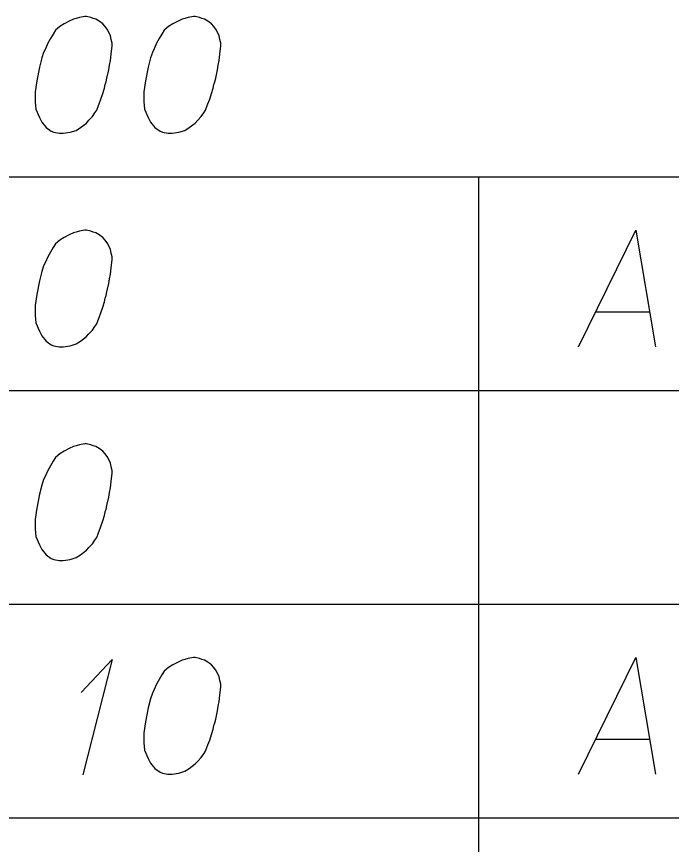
# Model space of a CAD drawing. Extents: x 2074207 to 2076812, y 516372 to 523312.
# Drawn here: x 2076426.02 to 2076453.01, y 520628.43 to 520662.53 of the extents above; entities that cross this region are included whole.
import ezdxf

# ---------------------------------------------------------------- set-up
doc = ezdxf.new("R2010")
doc.units = 0
doc.layers.add('Prop DirtTable_ Soil Test Results - Outline (Minor)', color=7, linetype='Continuous')
doc.layers.add('Prop DirtTable_ Soil Test Results - Tx (Sample Data)', color=7, linetype='Continuous')

msp = doc.modelspace()

# ---------------------------------------------------------------- linework, layer by layer
at = {"layer": 'Prop DirtTable_ Soil Test Results - Outline (Minor)'}
for p, q in [((2076260.609, 520655.933), (2076811.903, 520655.933)), ((2076445.063, 520655.933), (2076445.063, 520647.133)), ((2076260.609, 520647.133), (2076811.903, 520647.133)), ((2076260.609, 520647.133), (2076811.903, 520647.133)), ((2076445.063, 520647.133), (2076445.063, 520638.333)), ((2076260.609, 520638.333), (2076811.903, 520638.333)), ((2076260.609, 520638.333), (2076811.903, 520638.333)), ((2076445.063, 520638.333), (2076445.063, 520629.533)), ((2076260.609, 520629.533), (2076811.903, 520629.533)), ((2076260.609, 520629.533), (2076811.903, 520629.533)), ((2076445.063, 520629.533), (2076445.063, 520620.733))]:
    msp.add_line(p, q, dxfattribs=at)
at = {"layer": 'Prop DirtTable_ Soil Test Results - Tx (Sample Data)'}
for points in [[(2076428.898, 520662.532), (2076428.828, 520662.532), (2076428.616, 520662.494), (2076428.475, 520662.456), (2076428.369, 520662.418), (2076428.193, 520662.343), (2076427.981, 520662.229), (2076427.805, 520662.116), (2076427.628, 520661.965), (2076427.523, 520661.813), (2076427.417, 520661.625), (2076427.311, 520661.436), (2076427.205, 520661.209), (2076427.135, 520661.058), (2076427.064, 520660.831), (2076426.958, 520660.453), (2076426.852, 520659.886), (2076426.782, 520659.432), (2076426.782, 520659.017), (2076426.817, 520658.714), (2076426.958, 520658.374), (2076427.064, 520658.185), (2076427.24, 520657.958), (2076427.452, 520657.807), (2076427.558, 520657.769), (2076427.769, 520657.732), (2076427.946, 520657.732), (2076428.228, 520657.769), (2076428.475, 520657.845), (2076428.651, 520657.958), (2076428.898, 520658.147), (2076429.004, 520658.261), (2076429.145, 520658.412), (2076429.251, 520658.563), (2076429.322, 520658.676), (2076429.392, 520658.865), (2076429.427, 520658.941), (2076429.498, 520659.13), (2076429.569, 520659.357), (2076429.639, 520659.584), (2076429.674, 520659.735), (2076429.71, 520659.848), (2076429.745, 520659.999), (2076429.815, 520660.339), (2076429.851, 520660.528), (2076429.886, 520660.717), (2076429.921, 520660.982), (2076429.957, 520661.322), (2076429.957, 520661.436), (2076429.921, 520661.587), (2076429.886, 520661.738), (2076429.78, 520661.965), (2076429.674, 520662.116), (2076429.569, 520662.229), (2076429.427, 520662.343), (2076429.286, 520662.418), (2076429.18, 520662.456), (2076429.075, 520662.494), (2076428.898, 520662.532)], [(2076433.378, 520662.532), (2076433.308, 520662.532), (2076433.096, 520662.494), (2076432.955, 520662.456), (2076432.849, 520662.418), (2076432.673, 520662.343), (2076432.461, 520662.229), (2076432.285, 520662.116), (2076432.108, 520661.965), (2076432.003, 520661.813), (2076431.897, 520661.625), (2076431.791, 520661.436), (2076431.685, 520661.209), (2076431.615, 520661.058), (2076431.544, 520660.831), (2076431.438, 520660.453), (2076431.332, 520659.886), (2076431.262, 520659.432), (2076431.262, 520659.017), (2076431.297, 520658.714), (2076431.438, 520658.374), (2076431.544, 520658.185), (2076431.72, 520657.958), (2076431.932, 520657.807), (2076432.038, 520657.769), (2076432.249, 520657.732), (2076432.426, 520657.732), (2076432.708, 520657.769), (2076432.955, 520657.845), (2076433.131, 520657.958), (2076433.378, 520658.147), (2076433.484, 520658.261), (2076433.625, 520658.412), (2076433.731, 520658.563), (2076433.802, 520658.676), (2076433.872, 520658.865), (2076433.907, 520658.941), (2076433.978, 520659.13), (2076434.049, 520659.357), (2076434.119, 520659.584), (2076434.154, 520659.735), (2076434.19, 520659.848), (2076434.225, 520659.999), (2076434.295, 520660.339), (2076434.331, 520660.528), (2076434.366, 520660.717), (2076434.401, 520660.982), (2076434.437, 520661.322), (2076434.437, 520661.436), (2076434.401, 520661.587), (2076434.366, 520661.738), (2076434.26, 520661.965), (2076434.154, 520662.116), (2076434.049, 520662.229), (2076433.907, 520662.343), (2076433.766, 520662.418), (2076433.66, 520662.456), (2076433.555, 520662.494), (2076433.378, 520662.532)], [(2076428.898, 520653.732), (2076428.828, 520653.732), (2076428.616, 520653.694), (2076428.475, 520653.656), (2076428.369, 520653.618), (2076428.193, 520653.543), (2076427.981, 520653.429), (2076427.805, 520653.316), (2076427.628, 520653.165), (2076427.523, 520653.013), (2076427.417, 520652.825), (2076427.311, 520652.636), (2076427.205, 520652.409), (2076427.135, 520652.258), (2076427.064, 520652.031), (2076426.958, 520651.653), (2076426.852, 520651.086), (2076426.782, 520650.632), (2076426.782, 520650.217), (2076426.817, 520649.914), (2076426.958, 520649.574), (2076427.064, 520649.385), (2076427.24, 520649.158), (2076427.452, 520649.007), (2076427.558, 520648.969), (2076427.769, 520648.932), (2076427.946, 520648.932), (2076428.228, 520648.969), (2076428.475, 520649.045), (2076428.651, 520649.158), (2076428.898, 520649.347), (2076429.004, 520649.461), (2076429.145, 520649.612), (2076429.251, 520649.763), (2076429.322, 520649.876), (2076429.392, 520650.065), (2076429.427, 520650.141), (2076429.498, 520650.33), (2076429.569, 520650.557), (2076429.639, 520650.784), (2076429.674, 520650.935), (2076429.71, 520651.048), (2076429.745, 520651.199), (2076429.815, 520651.539), (2076429.851, 520651.728), (2076429.886, 520651.917), (2076429.921, 520652.182), (2076429.957, 520652.522), (2076429.957, 520652.636), (2076429.921, 520652.787), (2076429.886, 520652.938), (2076429.78, 520653.165), (2076429.674, 520653.316), (2076429.569, 520653.429), (2076429.427, 520653.543), (2076429.286, 520653.618), (2076429.18, 520653.656), (2076429.075, 520653.694), (2076428.898, 520653.732)], [(2076449.182, 520648.932), (2076451.545, 520653.732), (2076452.357, 520648.932)], [(2076449.887, 520650.368), (2076452.11, 520650.368)], [(2076428.898, 520644.932), (2076428.828, 520644.932), (2076428.616, 520644.894), (2076428.475, 520644.856), (2076428.369, 520644.818), (2076428.193, 520644.743), (2076427.981, 520644.629), (2076427.805, 520644.516), (2076427.628, 520644.365), (2076427.523, 520644.213), (2076427.417, 520644.025), (2076427.311, 520643.836), (2076427.205, 520643.609), (2076427.135, 520643.458), (2076427.064, 520643.231), (2076426.958, 520642.853), (2076426.852, 520642.286), (2076426.782, 520641.832), (2076426.782, 520641.417), (2076426.817, 520641.114), (2076426.958, 520640.774), (2076427.064, 520640.585), (2076427.24, 520640.358), (2076427.452, 520640.207), (2076427.558, 520640.169), (2076427.769, 520640.132), (2076427.946, 520640.132), (2076428.228, 520640.169), (2076428.475, 520640.245), (2076428.651, 520640.358), (2076428.898, 520640.547), (2076429.004, 520640.661), (2076429.145, 520640.812), (2076429.251, 520640.963), (2076429.322, 520641.076), (2076429.392, 520641.265), (2076429.427, 520641.341), (2076429.498, 520641.53), (2076429.569, 520641.757), (2076429.639, 520641.984), (2076429.674, 520642.135), (2076429.71, 520642.248), (2076429.745, 520642.399), (2076429.815, 520642.739), (2076429.851, 520642.928), (2076429.886, 520643.117), (2076429.921, 520643.382), (2076429.957, 520643.722), (2076429.957, 520643.836), (2076429.921, 520643.987), (2076429.886, 520644.138), (2076429.78, 520644.365), (2076429.674, 520644.516), (2076429.569, 520644.629), (2076429.427, 520644.743), (2076429.286, 520644.818), (2076429.18, 520644.856), (2076429.075, 520644.894), (2076428.898, 520644.932)], [(2076433.378, 520636.132), (2076433.308, 520636.132), (2076433.096, 520636.094), (2076432.955, 520636.056), (2076432.849, 520636.018), (2076432.673, 520635.943), (2076432.461, 520635.829), (2076432.285, 520635.716), (2076432.108, 520635.565), (2076432.003, 520635.413), (2076431.897, 520635.225), (2076431.791, 520635.036), (2076431.685, 520634.809), (2076431.615, 520634.658), (2076431.544, 520634.431), (2076431.438, 520634.053), (2076431.332, 520633.486), (2076431.262, 520633.032), (2076431.262, 520632.617), (2076431.297, 520632.314), (2076431.438, 520631.974), (2076431.544, 520631.785), (2076431.72, 520631.558), (2076431.932, 520631.407), (2076432.038, 520631.369), (2076432.249, 520631.332), (2076432.426, 520631.332), (2076432.708, 520631.369), (2076432.955, 520631.445), (2076433.131, 520631.558), (2076433.378, 520631.747), (2076433.484, 520631.861), (2076433.625, 520632.012), (2076433.731, 520632.163), (2076433.802, 520632.276), (2076433.872, 520632.465), (2076433.907, 520632.541), (2076433.978, 520632.73), (2076434.049, 520632.957), (2076434.119, 520633.184), (2076434.154, 520633.335), (2076434.19, 520633.448), (2076434.225, 520633.599), (2076434.295, 520633.939), (2076434.331, 520634.128), (2076434.366, 520634.317), (2076434.401, 520634.582), (2076434.437, 520634.922), (2076434.437, 520635.036), (2076434.401, 520635.187), (2076434.366, 520635.338), (2076434.26, 520635.565), (2076434.154, 520635.716), (2076434.049, 520635.829), (2076433.907, 520635.943), (2076433.766, 520636.018), (2076433.66, 520636.056), (2076433.555, 520636.094), (2076433.378, 520636.132)], [(2076449.182, 520631.332), (2076451.545, 520636.132), (2076452.357, 520631.332)], [(2076428.687, 520634.695), (2076429.957, 520636.056), (2076428.757, 520631.294)], [(2076449.887, 520632.768), (2076452.11, 520632.768)]]:
    msp.add_lwpolyline(points, dxfattribs=at)

doc.saveas('drawing.dxf')
